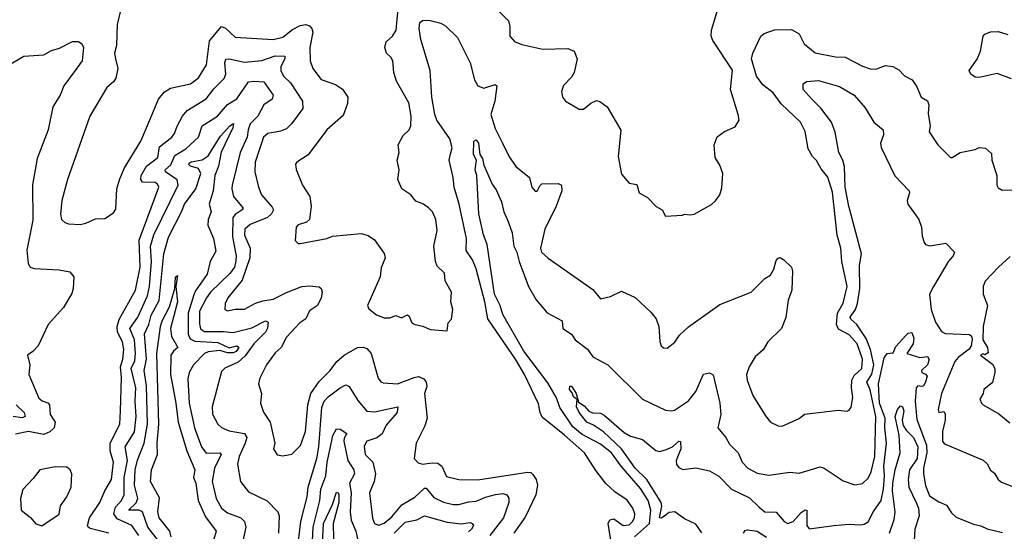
# Model space of a CAD drawing. Extents: x 1245515 to 1420776, y 606314 to 671314.
# Tile 374 of 385: x 1394369 to 1399517, y 650784 to 653460. Entities that reach past the tile are written whole.
import ezdxf

# ---------------------------------------------------------------- set-up
doc = ezdxf.new("R2010")
doc.units = 0

msp = doc.modelspace()

# ---------------------------------------------------------------- linework, layer by layer
at = {"layer": '0CON10XD'}
for points in [[(1394905.6, 653545), (1394878.1, 653435), (1394875.6, 653325), (1394864.4, 653285), (1394869.4, 653255), (1394882.7, 653205), (1394871.1, 653155), (1394859.4, 653135), (1394825.5, 653105), (1394736.5, 652955), (1394618.5, 652625), (1394589.2, 652515), (1394583.4, 652443.4), (1394588, 652415), (1394605, 652400), (1394625, 652392.9), (1394685, 652389.2), (1394715, 652395.8), (1394765, 652418.8), (1394815, 652420), (1394859.3, 652450.7), (1394871.2, 652468.8), (1394877.8, 652575), (1394892.7, 652627.3), (1394918.1, 652685), (1395003.5, 652825), (1395050.8, 652939.2), (1395095.8, 653044.2), (1395125, 653081.1), (1395157.8, 653102.2), (1395262, 653125), (1395305, 653156.9), (1395345.3, 653225), (1395360.8, 653349.2), (1395425, 653424.3), (1395445, 653416.7), (1395495, 653368.5), (1395695, 653356.8), (1395745, 653369.1), (1395795, 653409.4), (1395835, 653430), (1395865, 653434.6), (1395885, 653427.9), (1395896.9, 653415), (1395901.8, 653395), (1395885.4, 653315), (1395888.5, 653245), (1395901.9, 653205), (1395945, 653146.9), (1396020.7, 653120.7), (1396056.8, 653096.8), (1396084.5, 653055), (1396082.5, 653022.5), (1396060.2, 652959.8), (1395975, 652884), (1395877.2, 652752.8), (1395818, 652715), (1395811.9, 652705), (1395815, 652677.5), (1395847.1, 652595), (1395885.4, 652535), (1395893.5, 652485), (1395884.4, 652415), (1395868.4, 652401.6), (1395825, 652387.5), (1395815.4, 652375), (1395810, 652305), (1395825, 652290), (1395835, 652290), (1395974.3, 652315.7), (1396005, 652327.1), (1396155, 652342.5), (1396191.7, 652331.7), (1396225, 652308), (1396275, 652236.7), (1396279.2, 652215), (1396258.3, 652161.7), (1396254.4, 652115), (1396187.5, 651965), (1396195, 651947.5), (1396235, 651916.2), (1396275, 651900.8), (1396305, 651900.8), (1396335, 651913.3), (1396365, 651900), (1396396.4, 651916.4), (1396405, 651910), (1396420, 651875), (1396435, 651866.2), (1396477.3, 651857.3), (1396515, 651839.2), (1396605, 651833.3)], [(1396855.7, 653525), (1396924.2, 653455), (1396932.5, 653425), (1396932.5, 653375), (1396956.8, 653346.8), (1396995, 653330), (1397105, 653305.6), (1397235, 653309.4), (1397267.5, 653295), (1397283.1, 653255), (1397268.9, 653185), (1397255, 653160), (1397213.1, 653116.9), (1397201.5, 653085), (1397206.5, 653055), (1397223.3, 653035), (1397295, 652991.6), (1397316.8, 652993.2), (1397355, 653024.5), (1397385, 653037.5), (1397402.7, 653032.7), (1397441.2, 653005), (1397512.9, 652882.9), (1397498.8, 652745), (1397515, 652652.5), (1397555.9, 652605.9), (1397595, 652597.5), (1397607.5, 652555), (1397650.9, 652530.9), (1397696.7, 652483.3), (1397728, 652465), (1397745, 652433.3), (1397835, 652437.5), (1397845, 652442.5), (1397875, 652440), (1397895, 652443.3), (1397986.1, 652493.9), (1398007.7, 652512.3), (1398028.8, 652545), (1398039.7, 652580.3), (1398046, 652655), (1398029.5, 652699.5), (1398005, 652740), (1398000, 652805), (1398015, 652847.5), (1398053.9, 652876.1), (1398109.3, 652900.7), (1398130, 652935), (1398126, 652965), (1398086.2, 653095), (1398096, 653196), (1397992.2, 653352.2), (1397983.8, 653375), (1397985.3, 653405.3), (1398025, 653533.8)], [(1396605, 651833.3), (1396610, 651875), (1396626.4, 651893.6), (1396633.3, 651945), (1396623.8, 651985), (1396626.7, 652035), (1396594.2, 652095), (1396590, 652135), (1396551.2, 652171.2), (1396543.8, 652195), (1396534.2, 652275), (1396551.7, 652358.3), (1396544.3, 652415), (1396526.9, 652455), (1396506.2, 652476.2), (1396480, 652495), (1396441.1, 652511.1), (1396415, 652543.8), (1396366.7, 652575), (1396346.7, 652625), (1396352.5, 652675), (1396342.5, 652725), (1396353.3, 652765), (1396347.5, 652805), (1396373.3, 652855), (1396406, 652885), (1396413.8, 652905), (1396415.7, 652955), (1396403.1, 653025), (1396339.1, 653139.1), (1396325.6, 653185), (1396320.5, 653245), (1396308.9, 653265), (1396286.4, 653285), (1396278.5, 653315), (1396284.7, 653345.3), (1396319.1, 653375), (1396336.8, 653405), (1396347.6, 653517.6)], [(1397464, 650715), (1397445.4, 650824.6), (1397455, 650844), (1397475, 650850), (1397525, 650813.8), (1397555, 650818.2), (1397573.6, 650835), (1397583.8, 650855), (1397585.3, 650875.3), (1397575.4, 650905), (1397545, 650946.7), (1397481.3, 650991.3), (1397434.1, 651034.1), (1397381.7, 651101.8), (1397322, 651195), (1397217.6, 651287.6), (1397100.4, 651380.4), (1397089.7, 651405), (1397081.5, 651451.5), (1397007.9, 651605), (1396961.6, 651685), (1396816.2, 651895), (1396801, 651985), (1396756.4, 652156.4), (1396736.3, 652205), (1396703.3, 652253.3), (1396705.8, 652315), (1396667, 652495), (1396641, 652585), (1396635.7, 652635.7), (1396613.8, 652725), (1396620.9, 652759.1), (1396629.8, 652789.8), (1396617.6, 652837.6), (1396550.8, 652935), (1396539.3, 652965), (1396523.3, 653055), (1396515.9, 653195), (1396466.6, 653356.6), (1396457.3, 653415), (1396460.5, 653445), (1396475, 653455.5), (1396508.5, 653458.5), (1396571.7, 653441.7), (1396595, 653428.8), (1396657.4, 653367.4), (1396723.8, 653235), (1396746.9, 653145), (1396765, 653114.4), (1396795, 653101.8), (1396855, 653120.8), (1396863.8, 653115), (1396854, 653035), (1396832.3, 652965), (1396855, 652892), (1396892.7, 652815), (1396926, 652746), (1396963.1, 652693.1), (1397034.5, 652634.5), (1397047.5, 652585), (1397065, 652562.9), (1397075, 652563.8), (1397087.9, 652592.1), (1397098.8, 652601.2), (1397183.8, 652603.8), (1397202.5, 652595), (1397204, 652565), (1397174.3, 652485), (1397114, 652365), (1397091.9, 652265), (1397097.8, 652245), (1397132.8, 652212.8), (1397365, 652049.2), (1397405, 652000), (1397457.5, 652012.5), (1397515, 652040), (1397587.3, 652007.3), (1397669.7, 651929.7), (1397696, 651895), (1397711.2, 651855), (1397716.4, 651776.4), (1397723.3, 651755), (1397735, 651743.8), (1397755, 651742), (1397795, 651773.3), (1397819.2, 651810.8), (1397865.6, 651854.4), (1398030.3, 651969.7), (1398194, 652035), (1398265, 652106.7), (1398295, 652123.3), (1398312, 652155), (1398325, 652200), (1398335, 652212.5), (1398345, 652216.2), (1398365, 652203.3), (1398403.8, 652165), (1398409.2, 652145), (1398406, 652045), (1398387, 651993), (1398375, 651902.5), (1398351.4, 651845), (1398280, 651775), (1398256.3, 651733.7), (1398213.9, 651696.1), (1398182.2, 651645), (1398169.4, 651605), (1398172.5, 651575), (1398202.2, 651495), (1398268.7, 651388.7), (1398295, 651354.2), (1398335, 651336.2), (1398355, 651334), (1398445, 651374), (1398473, 651397), (1398647.7, 651417.7), (1398695, 651413.3), (1398705, 651417.5), (1398715.8, 651434.2), (1398725.4, 651484.6), (1398717.5, 651535), (1398720.3, 651575), (1398731.8, 651598.2), (1398772.1, 651635), (1398775.6, 651684.4), (1398748.3, 651765), (1398705, 651812.5), (1398650.6, 651840.6), (1398640, 651865), (1398645.2, 651925), (1398675, 651978.1), (1398694.7, 652065), (1398666.6, 652195), (1398662.3, 652265), (1398643.8, 652333.8), (1398618, 652558), (1398595, 652636.5), (1398559.4, 652679.4), (1398535, 652724.3), (1398514.5, 652745), (1398490.8, 652785), (1398476.4, 652875), (1398451.8, 652925), (1398350.6, 653020.6), (1398308, 653078), (1398255, 653118.9), (1398221.5, 653165), (1398195.5, 653255), (1398201.4, 653285), (1398244.2, 653375), (1398262.1, 653387.9), (1398315, 653407.1), (1398405, 653409.2), (1398445, 653385.8), (1398471.4, 653335), (1398527.7, 653287.7), (1398635, 653266.7), (1398685, 653263.6), (1398775, 653217.8), (1398815, 653204.2), (1398845, 653201.4), (1398895, 653220.8), (1398933.3, 653215)], [(1399555, 653151.1), (1399479.2, 653179.2), (1399385, 653158.8), (1399365, 653160), (1399341.5, 653175), (1399333.5, 653195), (1399374.3, 653254.3), (1399392.1, 653295), (1399406.3, 653373.6), (1399415.6, 653385), (1399443.9, 653396.1), (1399485, 653398.9), (1399535, 653382.7)], [(1394195, 653157.1), (1394390.8, 653269.2), (1394495, 653276.1), (1394535, 653299.5), (1394577.9, 653312.1), (1394645, 653346.9), (1394676.1, 653346.1), (1394695, 653334.2), (1394702.1, 653315), (1394695.4, 653244.6), (1394655, 653188.1), (1394600, 653115), (1394580.6, 653065), (1394543.3, 653005), (1394517.9, 652885), (1394460.4, 652735), (1394435.7, 652595.7), (1394438.5, 652411.5), (1394407.5, 652255), (1394412.9, 652185), (1394423.3, 652165), (1394445, 652158.6), (1394575, 652152.1), (1394631.7, 652141.7), (1394652.7, 652115), (1394649.4, 652055), (1394641.4, 652028.6), (1394599.1, 651955), (1394518.1, 651865), (1394466.4, 651755), (1394438.6, 651725), (1394410.9, 651705), (1394422.5, 651655), (1394416.5, 651605), (1394470, 651480), (1394486.3, 651466.4), (1394515.7, 651455.7), (1394524.6, 651445), (1394528.5, 651395), (1394555.3, 651355), (1394549.6, 651325), (1394526.4, 651303.6), (1394495, 651290.2), (1394415, 651306.2), (1394347.4, 651292.6)], [(1394835.6, 650775), (1394738.1, 650798.1), (1394726.7, 650805), (1394724.1, 650815), (1394734.1, 650855), (1394788.8, 650935), (1394813.8, 650996.2), (1394849.5, 651055), (1394859.2, 651145), (1394841.6, 651205), (1394842.2, 651245), (1394892.7, 651345), (1394897.1, 651415), (1394900.9, 651589.1), (1394896.8, 651645), (1394909.1, 651685), (1394914.3, 651735), (1394906.5, 651775), (1394880.2, 651825), (1394878.3, 651855), (1394888.7, 651891.3), (1394974.2, 652045), (1394999.7, 652165), (1394993.7, 652306.3), (1395095.9, 652585), (1395090.1, 652600.1), (1395078.1, 652608.1), (1395011.2, 652611.2), (1395003.4, 652625), (1395005.2, 652645), (1395032.1, 652695), (1395091.2, 652738.8), (1395099.6, 652795), (1395165, 652846.2), (1395179.2, 652865), (1395192.7, 652902.7), (1395220, 652955), (1395244.5, 652985.5), (1395345, 653046.7), (1395385, 653098.9), (1395437.9, 653152.1), (1395447, 653175), (1395441.6, 653235), (1395446.9, 653253.1), (1395465, 653255.8), (1395545, 653237.8), (1395635, 653247.4), (1395705, 653271), (1395755, 653270), (1395755.3, 653255), (1395733.8, 653215), (1395735.3, 653195), (1395748.8, 653165), (1395785, 653130), (1395847.8, 653035), (1395850, 652995), (1395791.1, 652915), (1395765, 652889.5), (1395733.5, 652876.5), (1395666.9, 652865), (1395644.8, 652845.2), (1395599.7, 652715), (1395598.7, 652665), (1395618, 652585), (1395632.9, 652545), (1395690, 652480), (1395696.2, 652465), (1395686.1, 652445), (1395665.2, 652424.8), (1395575, 652388.9), (1395545.8, 652364.2), (1395545, 652334), (1395573.5, 652265), (1395572.2, 652215), (1395532.8, 652097.2), (1395456.7, 652005), (1395442.9, 651975), (1395442, 651945), (1395455, 651938), (1395495, 651945.8), (1395545, 651945.6), (1395603, 651977), (1395640.1, 651989.9), (1395695, 651998.6), (1395765, 652034.1), (1395844.4, 652064.4), (1395885, 652068.9), (1395935, 652062.5), (1395945.8, 652055), (1395950.5, 652035), (1395945.3, 652005), (1395926.2, 651965), (1395885, 651937.5), (1395865, 651895.6), (1395834.4, 651875), (1395765, 651799.4)], [(1398933.3, 653215), (1398965, 653197.8), (1398995, 653166.7), (1399035.5, 653145.5), (1399059.5, 653109.5), (1399082, 653055), (1399115.6, 653035.6), (1399121.9, 653015), (1399119.1, 652969.1), (1399128.6, 652905), (1399123.4, 652873.4), (1399170, 652805), (1399235, 652740), (1399245, 652740), (1399286.7, 652765), (1399365, 652781.2), (1399385, 652792), (1399419.1, 652789.1), (1399450.5, 652760.5), (1399451.2, 652725), (1399477.5, 652645), (1399478, 652595), (1399485, 652580), (1399505, 652568.8), (1399559.5, 652569.5)], [(1394992.7, 650762.7), (1394956.1, 650815), (1394879.6, 650849.6), (1394861.2, 650875), (1394869.4, 650910.6), (1394900.8, 650945), (1394916, 650975), (1394915.4, 651065), (1394933.2, 651155), (1394921.2, 651225), (1394969.3, 651305), (1394979, 651385), (1394972.6, 651465), (1394976.3, 651535), (1394952.6, 651635), (1394971.6, 651675), (1394974.6, 651715), (1394969.9, 651785), (1394945.9, 651845), (1394986.3, 651903.7), (1395037.3, 652015), (1395048.3, 652065), (1395058.3, 652195), (1395053.8, 652275), (1395071.1, 652335), (1395197.6, 652595), (1395192.1, 652622.1), (1395131.1, 652665), (1395130.7, 652675), (1395158.9, 652701.1), (1395180.6, 652749.4), (1395238, 652785), (1395304.6, 652845), (1395323.1, 652905), (1395403.5, 652955), (1395455, 653016.6), (1395505, 653047.2), (1395565, 653134.6), (1395595, 653139.5), (1395645.8, 653135), (1395694.1, 653065), (1395689.2, 653045), (1395646.2, 653015), (1395613.9, 652956.1), (1395574, 652915), (1395563.3, 652885), (1395558.9, 652845), (1395522.8, 652765), (1395480.5, 652595), (1395478.4, 652575), (1395486.8, 652535), (1395537.3, 652475), (1395532.5, 652465), (1395495, 652441.3), (1395484.5, 652425), (1395481.1, 652325), (1395500.4, 652225), (1395499.3, 652199.3), (1395491.5, 652165), (1395470.3, 652135), (1395367.5, 652035), (1395345.9, 652005), (1395310, 651935), (1395308.9, 651868.9), (1395315, 651843.8), (1395335, 651829.3), (1395435, 651829.8), (1395485, 651823.8), (1395582.2, 651847.8), (1395654.4, 651884.4), (1395668.7, 651878.7), (1395665, 651846.2), (1395654.6, 651825), (1395593, 651765), (1395548.6, 651701.4), (1395511.6, 651668.4), (1395442.5, 651637.5), (1395425, 651620.6), (1395375.4, 651434.6), (1395377.6, 651397.6), (1395405, 651344.2), (1395425, 651327.1), (1395465, 651308.9), (1395545, 651296.2), (1395556.6, 651275), (1395547.3, 651245), (1395516.4, 651175), (1395508.2, 651135), (1395524.2, 651044.2), (1395565, 650990.6), (1395663.4, 650943.4), (1395718.1, 650885), (1395726.5, 650865), (1395722.9, 650775)], [(1397584.2, 650755), (1397661.1, 650825), (1397669, 650895), (1397654.4, 650945), (1397615, 651007.5), (1397513.9, 651123.9), (1397463.3, 651195), (1397405, 651240.6), (1397309.7, 651289.7), (1397260.3, 651330.3), (1397192.3, 651432.3), (1397175, 651481.8), (1397130.8, 651560.8), (1397005, 651725.6), (1396895, 651917.5), (1396881.7, 651965), (1396851.9, 652025), (1396812.8, 652285), (1396794.2, 652335), (1396769.3, 652445), (1396759.1, 652645), (1396750, 652675), (1396756.7, 652725), (1396742.3, 652755), (1396742.7, 652825), (1396755, 652831.1), (1396767.1, 652815), (1396775.7, 652755.7), (1396788.6, 652735), (1396795, 652698.6), (1396840.2, 652600.2), (1396860.5, 652570.5), (1396887.4, 652507.4), (1396900, 652455), (1396923.3, 652405), (1396943.1, 652345), (1396952.8, 652275), (1396968.8, 652245), (1396981.3, 652195), (1397029.6, 652065), (1397069.2, 651995), (1397127.6, 651927.6), (1397205.3, 651885), (1397208, 651845), (1397255, 651816), (1397274, 651785), (1397337, 651737), (1397365, 651696.7), (1397444, 651655), (1397625, 651475.7), (1397745, 651417.8), (1397775, 651413.5), (1397792, 651418), (1397865, 651465.8), (1397903.3, 651515), (1397945, 651606), (1397975, 651612.5), (1397995, 651602.5), (1398028.8, 651455), (1398034.4, 651395), (1398018.6, 651325), (1398060.6, 651275), (1398080.6, 651240.6), (1398125.7, 651195), (1398146.9, 651145), (1398175.6, 651115), (1398225, 651088.2), (1398285, 651078.5), (1398395, 651092.5), (1398445, 651087.8), (1398555, 651120.6), (1398574.6, 651114.6), (1398675, 651048.1), (1398735, 651027.8), (1398775, 651034.4), (1398805, 651061.4), (1398820.6, 651095), (1398840.3, 651175), (1398845.7, 651385), (1398815, 651523.5), (1398798.3, 651565), (1398823.5, 651606.5), (1398834.2, 651655), (1398817.9, 651735), (1398795, 651792.2), (1398745, 651866.1), (1398714, 651894), (1398711, 651905), (1398739.5, 651945), (1398749.6, 651975), (1398761, 652055), (1398759.8, 652175), (1398769.6, 652235), (1398704, 652485), (1398685.6, 652585), (1398682.2, 652692.2), (1398673.3, 652725), (1398651.9, 652765), (1398632, 652872), (1398612.9, 652925), (1398558.3, 652998.3), (1398513.1, 653043.1), (1398465.7, 653095), (1398465.8, 653124.2), (1398482.1, 653137.9), (1398545, 653141.8), (1398655, 653111.8), (1398732.3, 653065), (1398789.5, 652999.5), (1398834.8, 652924.8), (1398883.5, 652885), (1398885, 652857.5), (1398869.2, 652815), (1398872.4, 652792.4), (1398945, 652642.9), (1399020, 652565), (1399022, 652555), (1399008.5, 652515), (1399012.1, 652495), (1399070, 652415), (1399084.5, 652375), (1399087.6, 652327.6), (1399098, 652295), (1399105, 652284), (1399127.3, 652277.3), (1399210.5, 652290.5), (1399255.8, 652245), (1399250, 652225), (1399225, 652197.5), (1399145.9, 652064.1), (1399125.5, 652025), (1399135.3, 651945), (1399157.7, 651877.7), (1399188.9, 651828.9), (1399208.3, 651818.3), (1399335, 651813.5), (1399344.8, 651804.8), (1399348.4, 651788.4), (1399343.5, 651755), (1399332.7, 651737.3), (1399276.3, 651693.7), (1399257.9, 651672.1), (1399187.9, 651505), (1399171.7, 651421.8), (1399175, 651406), (1399200, 651410), (1399208, 651398), (1399207.3, 651365), (1399193.3, 651306.7), (1399193.9, 651253.9), (1399205, 651242.4), (1399405.9, 651155.9), (1399426.9, 651136.9), (1399445, 651104.3), (1399465, 651088.6), (1399484.8, 651054.8), (1399501.7, 651041.7), (1399587.8, 651007.8)], [(1395094.9, 650734.9), (1395039.6, 650805), (1395011.6, 650885), (1394994.8, 650895.2), (1394953.8, 650893.8), (1394937.5, 650895), (1394977.4, 650932.6), (1394987, 650955), (1394969.9, 651025), (1394972.9, 651105), (1394984.7, 651155.3), (1395020, 651245), (1395036.9, 651345), (1395032.1, 651545), (1395020.7, 651625), (1395033, 651685), (1395022.3, 651817.7), (1395045.2, 651865), (1395055.9, 651915), (1395098.5, 651991.5), (1395122.3, 652235), (1395146.7, 652323.3), (1395215.6, 652454.4), (1395231.5, 652495), (1395290.2, 652575), (1395315.6, 652655), (1395305, 652682.2), (1395262, 652695), (1395253.6, 652703.6), (1395255, 652710), (1395265, 652716.9), (1395322.7, 652727.3), (1395355, 652748), (1395418.7, 652851.3), (1395467.3, 652905), (1395487.8, 652917.8), (1395483.9, 652895), (1395422.8, 652767.2), (1395409.1, 652695), (1395389.8, 652645), (1395381.1, 652565), (1395360.7, 652495), (1395370.4, 652455), (1395354.5, 652415), (1395352.5, 652385), (1395381.8, 652315), (1395395, 652250), (1395364.4, 652195), (1395350.3, 652129.7), (1395288.9, 652041.1), (1395280.6, 652020.6), (1395249.6, 651925), (1395250.9, 651815), (1395260.1, 651790.1), (1395285, 651778.5), (1395405, 651771.8), (1395465, 651743.2), (1395505, 651753.7), (1395514.7, 651745), (1395501.4, 651725), (1395485, 651717.5), (1395455, 651717.5), (1395415, 651730.1), (1395355, 651723), (1395335.5, 651715), (1395277.5, 651655), (1395254.8, 651615.2), (1395248.4, 651581.6), (1395256.1, 651455), (1395283.5, 651325), (1395319.3, 651225), (1395345, 651192.4), (1395415, 651195.2), (1395422.5, 651185), (1395388.4, 651115), (1395375.3, 651045), (1395396.7, 650955), (1395425.2, 650905.2), (1395455, 650881.3), (1395525.6, 650855), (1395544.6, 650835), (1395551.5, 650805), (1395530.4, 650709.6)], [(1399548.3, 652221.7), (1399485.7, 652165), (1399417.6, 652092.4), (1399405.8, 652065), (1399407.1, 652025), (1399428.8, 651965), (1399407, 651855), (1399405.3, 651785.3), (1399428.8, 651745), (1399431.7, 651718.3), (1399415, 651707.5), (1399405, 651712.5), (1399392.5, 651705), (1399455, 651657.5), (1399466.7, 651635), (1399467.5, 651615), (1399455, 651562.5), (1399410, 651525), (1399406.9, 651505), (1399388.9, 651475), (1399397.9, 651455), (1399405.6, 651445), (1399487.7, 651397.7), (1399545, 651352)], [(1395161.6, 650755), (1395154.7, 650785), (1395098.8, 650855), (1395092, 650885), (1395099.6, 650959.6), (1395052.9, 651045), (1395057.9, 651105), (1395090.3, 651185), (1395087.4, 651245), (1395096.7, 651345), (1395087, 651715), (1395105.2, 651855), (1395114.6, 651885.4), (1395152, 651958), (1395180.8, 652055), (1395183.6, 652113.6), (1395195, 652122.5), (1395186.4, 652065), (1395193.5, 651985), (1395157.5, 651845), (1395163.7, 651803.7), (1395196.8, 651745), (1395173.2, 651726.8), (1395159, 651705), (1395157.8, 651605), (1395185.6, 651455), (1395197, 651355), (1395243.7, 651205), (1395285.3, 651105.2), (1395277.5, 651065), (1395290.4, 651035), (1395302.9, 650945), (1395340.5, 650860.5), (1395396.5, 650785), (1395385, 650742.5)], [(1395765, 651799.4), (1395736.9, 651745), (1395705, 651717.3), (1395660.4, 651655), (1395624.4, 651585), (1395617.1, 651555), (1395633.1, 651505), (1395628.6, 651455), (1395643.3, 651406.7), (1395678.6, 651355), (1395702.9, 651245), (1395696.2, 651215), (1395715, 651183.8), (1395745, 651179.2), (1395791.7, 651188.3), (1395836.6, 651233.4), (1395863.2, 651306.8), (1395875.2, 651445), (1395891.9, 651505), (1395935, 651568), (1395993.3, 651625), (1396027.2, 651672.8), (1396065, 651704.6), (1396135, 651746.2), (1396165, 651746.8), (1396185, 651740), (1396206.9, 651715), (1396243.1, 651585), (1396256.5, 651566.5), (1396270, 651560), (1396345, 651554.6), (1396430.8, 651589.2), (1396455, 651593.1), (1396481.9, 651581.9), (1396493.8, 651565), (1396497.7, 651542.3), (1396486, 651505), (1396500, 651375), (1396487.8, 651335), (1396441.4, 651245), (1396432.5, 651165), (1396452.2, 651142.2), (1396474.4, 651134.4), (1396525, 651142.8), (1396555, 651140), (1396576.8, 651125), (1396601.1, 651071.1), (1396665, 651054.5), (1396765, 651053.1), (1397023.4, 651093.4), (1397041.1, 651091.1), (1397051.7, 651081.7), (1397070, 651055), (1397077.1, 651025), (1397068.2, 650975), (1397011.8, 650858.2), (1396952.9, 650775)], [(1397936.1, 650776.1), (1397905, 650821.6), (1397845, 650848.5), (1397795, 650885.2), (1397765, 650882.5), (1397725, 650852.7), (1397715, 650854.3), (1397726.7, 650915), (1397722.7, 650935), (1397648.4, 651055), (1397586.3, 651115), (1397515.8, 651215.8), (1397420.7, 651305), (1397369.9, 651339.9), (1397335, 651355.4), (1397295, 651405.6), (1397281.1, 651435), (1397283, 651473), (1397265, 651488), (1397258.1, 651508.1), (1397243.6, 651525), (1397245, 651543.8), (1397255, 651542.5), (1397277.8, 651505), (1397290, 651460), (1397320.2, 651440.2), (1397345, 651412), (1397363.3, 651403.3), (1397405, 651401.5), (1397425, 651391.2), (1397530.1, 651300.1), (1397562, 651282), (1397625, 651263.5), (1397695, 651206.9), (1397715, 651202.2), (1397745, 651209.5), (1397782.2, 651225), (1397815, 651255.6), (1397824.2, 651254.2), (1397825.2, 651215), (1397801.2, 651155), (1397803.6, 651133.6), (1397815, 651117.1), (1397837, 651107), (1397905, 651115.6), (1397975, 651099.5), (1398025, 651072.7), (1398090.6, 651005), (1398185, 650958.5), (1398235, 650910.7), (1398265, 650886.5), (1398325, 650884.4), (1398365.3, 650835.3), (1398385, 650824.7), (1398413.8, 650835), (1398455, 650882.4), (1398475, 650895.8), (1398485, 650895.4), (1398484.3, 650814.3), (1398496.7, 650796.7), (1398625, 650814.6), (1398705, 650820.9), (1398765, 650817.9), (1398785, 650820.8), (1398805.7, 650834.3), (1398832.9, 650887.1), (1398872.9, 650945), (1398885, 651003.8), (1398890.6, 651075), (1398887.3, 651125), (1398901.7, 651245), (1398892.7, 651325), (1398893.7, 651375), (1398864.5, 651455), (1398858.5, 651555), (1398888, 651692), (1398904.4, 651715), (1398935, 651717.5), (1398950.1, 651749.9), (1399001.4, 651808.6), (1399015, 651820), (1399033.9, 651823.9), (1399044.4, 651794.4), (1399040.9, 651765), (1399008, 651715), (1399075, 651692.7), (1399115, 651698), (1399123.6, 651683.6), (1399115.1, 651654.9), (1399083.6, 651625), (1399085, 651614.1), (1399105.6, 651605.6), (1399112.8, 651595), (1399105.6, 651565), (1399095, 651545.6), (1399085, 651540.8), (1399065, 651544.5), (1399055.5, 651535), (1399051.6, 651465), (1399059.5, 651369.5), (1399109.7, 651235), (1399112, 651195), (1399094.3, 651115), (1399093.6, 651085), (1399105, 651023.8), (1399125, 650970), (1399175, 650937.5), (1399215, 650920), (1399240.7, 650880.7), (1399265, 650857.5), (1399355, 650821.4), (1399395, 650812.9), (1399426.5, 650796.5), (1399507.5, 650777.5)], [(1395820, 650675), (1395838.9, 650835), (1395871.7, 650965), (1395877.2, 651015), (1395922.3, 651165), (1395933.2, 651225), (1395948.4, 651431.6), (1395960.8, 651465), (1395982.7, 651487.3), (1396044.8, 651535.2), (1396075, 651550.6), (1396091.2, 651541.2), (1396137.7, 651467.7), (1396185, 651412.5), (1396225, 651408.5), (1396346.7, 651435), (1396343.4, 651405), (1396285, 651339.6), (1396265, 651293.5), (1396237.3, 651272.7), (1396184.5, 651255), (1396170.3, 651229.8), (1396175, 651185.7), (1396215.6, 651145), (1396229.1, 651085), (1396222.9, 651045), (1396197.5, 650985), (1396213.2, 650853.2), (1396225, 650824.5), (1396245, 650816.9), (1396275, 650825.9), (1396315, 650860.2), (1396367.4, 650922.6), (1396435, 650961.9), (1396485, 651009.6), (1396495, 651009.1), (1396535, 650960.3), (1396585, 650936.2), (1396635, 650924), (1396665, 650923.6), (1396715, 650938.2), (1396755, 650941), (1396805, 650963.2), (1396856.9, 650976.9), (1396895, 650981.3), (1396916.7, 650975), (1396926.6, 650956.6), (1396926.6, 650935), (1396899.5, 650855), (1396827.8, 650762.2)], [(1394351.1, 651445), (1394392.5, 651405), (1394398.5, 651385), (1394381.7, 651378.3), (1394335, 651384.2)], [(1398917.5, 650775), (1398940.8, 650845), (1398946.7, 650883.3), (1398931.5, 650995), (1398933.8, 651035), (1398945.9, 651105), (1398972.2, 651195), (1398967.6, 651287.6), (1398946.6, 651385), (1398958.4, 651421.6), (1398975, 651440), (1398985, 651434.4), (1398991.1, 651415), (1398983.6, 651365), (1398988, 651338), (1399003, 651313), (1399042.4, 651275), (1399064.7, 651225), (1399061, 651165), (1399021.9, 651105), (1399013.5, 651055), (1399017.2, 651015), (1399056, 650935), (1399067.4, 650905), (1399071, 650865), (1399049.5, 650795), (1399038.2, 650615)], [(1395892, 650555), (1395903.5, 650805), (1395937.9, 650945), (1395944.4, 651005), (1395969.5, 651075), (1395976.8, 651145), (1395992.8, 651217.2), (1396005.6, 651285), (1396025, 651319.6), (1396045, 651317.5), (1396080, 651295), (1396065, 651272), (1396064.3, 651255), (1396085.3, 651155), (1396115.5, 651105.5), (1396119.7, 651085), (1396093.7, 651036.3), (1396102.6, 650985), (1396096.9, 650885), (1396101.4, 650841.4), (1396127.1, 650785), (1396144.1, 650704.1)], [(1394485, 650812.5), (1394575, 650873.3), (1394582.1, 650917.9), (1394615.5, 650964.5), (1394638, 651015), (1394641.2, 651085), (1394633.3, 651105), (1394615, 651118.8), (1394555, 651121.2), (1394475, 651106.2), (1394440.3, 651059.7), (1394385, 651002.5), (1394374.2, 650955), (1394377.5, 650895), (1394425.9, 650855.9), (1394453.6, 650823.6), (1394485, 650812.5)], [(1396004.7, 650924.7), (1396025, 650988.6), (1396035, 650985.7), (1396037.9, 650975), (1396038, 650935), (1396008.2, 650825), (1396009.3, 650745)], [(1395948.2, 650645), (1395957.9, 650825), (1396004.7, 650924.7)], [(1396326.3, 650773.7), (1396385, 650830.9), (1396445.3, 650844.7), (1396485, 650864.6), (1396605, 650832.3), (1396677.3, 650822.7), (1396725, 650829.5), (1396735.4, 650825.4), (1396741.1, 650815), (1396732.2, 650795), (1396715, 650781.1)], [(1398154, 650775), (1398161.4, 650788.6), (1398175, 650792.2), (1398225, 650784.3), (1398273.3, 650753.3)]]:
    msp.add_lwpolyline(points, dxfattribs=at)

doc.saveas('drawing.dxf')
